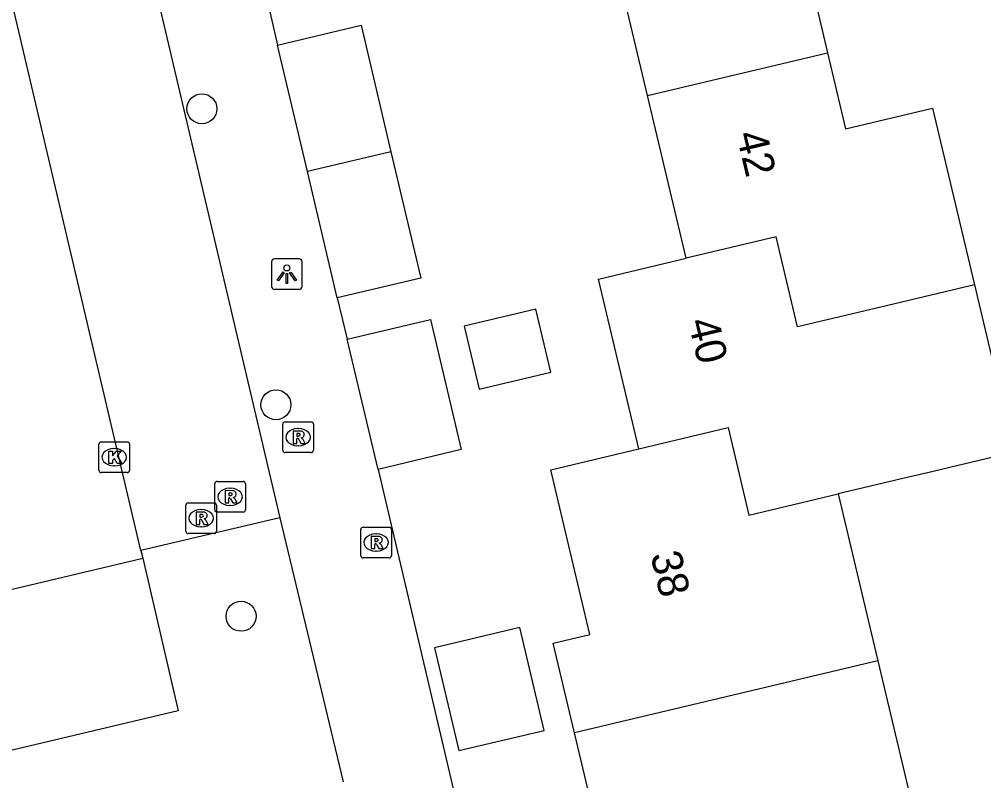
# Model space of a CAD drawing. Extents: x 158038 to 159242, y 380133 to 381214.
# Drawn here: x 159162.63 to 159194.08, y 380552.12 to 380576.94 of the extents above; entities that cross this region are included whole.
import ezdxf

# ---------------------------------------------------------------- set-up
doc = ezdxf.new("R2010")
doc.units = 0
for name, color, linetype in [('IMGEO_Boom', 7, 'Continuous'), ('IMGEO_Kolk', 7, 'Continuous'), ('IMGEO_Lichtpunt', 7, 'Continuous'), ('IMGEO_Pand', 7, 'Continuous'), ('IMGEO_Pand_nummerreeks', 7, 'Continuous'), ('IMGEO_Rijbaan_lokaal_open', 7, 'Continuous'), ('IMGEO_Rioolput', 7, 'Continuous'), ('IMGEO_Voetpad_open', 7, 'Continuous')]:
    doc.layers.add(name, color=color, linetype=linetype)

msp = doc.modelspace()

# ---------------------------------------------------------------- linework, layer by layer
at = {"layer": 'IMGEO_Boom'}
for centre in [(159168.588, 380574.025), (159171, 380564.374), (159169.864, 380557.479)]:
    msp.add_circle(centre, 0.489, dxfattribs=at)
at = {"layer": 'IMGEO_Kolk'}
for p, q in [((159165.229, 380562.238), (159165.229, 380563.09)), ((159165.304, 380563.164), (159166.156, 380563.164)), ((159166.23, 380563.09), (159166.23, 380562.238)), ((159165.717, 380562.944), (159165.742, 380562.944)), ((159166.156, 380562.164), (159165.304, 380562.164)), ((159165.74, 380562.384), (159165.715, 380562.384))]:
    msp.add_line(p, q, dxfattribs=at)
for points in [[(159165.229, 380562.238), (159165.229, 380563.09)], [(159165.304, 380563.164), (159166.156, 380563.164)], [(159166.23, 380563.09), (159166.23, 380562.238)], [(159165.55, 380562.864), (159165.673, 380562.864), (159165.673, 380562.713), (159165.803, 380562.864), (159165.967, 380562.864), (159165.821, 380562.713), (159165.974, 380562.464), (159165.822, 380562.464), (159165.737, 380562.628), (159165.673, 380562.561), (159165.673, 380562.464), (159165.55, 380562.464), (159165.55, 380562.864)], [(159166.156, 380562.164), (159165.304, 380562.164)]]:
    msp.add_lwpolyline(points, dxfattribs=at)
for centre, start, end in [((159165.306, 380563.088), 91.552, 178.448), ((159165.306, 380563.088), 91.552, 178.448), ((159166.154, 380563.088), 1.552, 88.448), ((159166.154, 380563.088), 1.552, 88.448), ((159165.306, 380562.24), 181.552, 268.448), ((159165.306, 380562.24), 181.552, 268.448), ((159166.154, 380562.24), 271.552, 358.448), ((159166.154, 380562.24), 271.552, 358.448)]:
    msp.add_arc(centre, 0.0765, start, end, dxfattribs=at)
for centre, major_axis, ratio, start_param, end_param in [((159165.716, 380562.664), (-0.387, 0.002), 0.722429, 4.712389, 7.853982), ((159165.741, 380562.664), (-0.39, 0.002), 0.717154, 1.570796, 4.712389)]:
    msp.add_ellipse(centre, major_axis=major_axis, ratio=ratio, start_param=start_param, end_param=end_param, dxfattribs=at)
at = {"layer": 'IMGEO_Lichtpunt'}
for p, q in [((159170.859, 380569.04), (159170.859, 380568.233)), ((159170.859, 380569.04), (159170.859, 380568.233)), ((159171.761, 380569.135), (159170.953, 380569.135)), ((159171.761, 380569.135), (159170.953, 380569.135)), ((159171.855, 380568.233), (159171.855, 380569.04)), ((159171.855, 380568.233), (159171.855, 380569.04)), ((159170.953, 380568.139), (159171.761, 380568.139)), ((159170.953, 380568.139), (159171.761, 380568.139))]:
    msp.add_line(p, q, dxfattribs=at)
for points in [[(159171.233, 380568.704), (159171.272, 380568.676), (159171.084, 380568.414), (159171.046, 380568.441), (159171.233, 380568.704)], [(159171.445, 380568.676), (159171.483, 380568.703), (159171.67, 380568.441), (159171.631, 380568.413), (159171.445, 380568.676)], [(159171.335, 380568.656), (159171.382, 380568.656), (159171.382, 380568.334), (159171.335, 380568.334), (159171.335, 380568.656)]]:
    msp.add_lwpolyline(points, dxfattribs=at)
msp.add_circle((159171.358, 380568.838), 0.0994, dxfattribs=at)
for centre, start, end in [((159170.953, 380569.04), 90, 180), ((159170.953, 380569.04), 90, 180), ((159171.761, 380569.04), 0, 90), ((159171.761, 380569.04), 0, 90), ((159170.953, 380568.233), 180, 270), ((159170.953, 380568.233), 180, 270), ((159171.761, 380568.233), 270, 0), ((159171.761, 380568.233), 270, 360)]:
    msp.add_arc(centre, 0.0946, start, end, dxfattribs=at)
at = {"layer": 'IMGEO_Pand'}
for points in [[(159187.019, 380584.344), (159189.78, 380585), (159191.134, 380579.298), (159188.331, 380578.632), (159188.992, 380575.85)], [(159183.118, 380574.455), (159181.857, 380579.761)], [(159171.053, 380576.105), (159173.778, 380576.749), (159174.752, 380572.625)], [(159172.027, 380571.981), (159171.053, 380576.105)], [(159183.118, 380574.455), (159188.992, 380575.85)], [(159188.992, 380575.85), (159189.58, 380573.375), (159192.412, 380574.048), (159193.78, 380568.287)], [(159184.378, 380569.15), (159183.118, 380574.455)], [(159174.752, 380572.625), (159172.027, 380571.981)], [(159174.752, 380572.625), (159175.727, 380568.501), (159173.002, 380567.857)], [(159173.002, 380567.857), (159172.027, 380571.981)], [(159193.78, 380568.287), (159190.952, 380567.615), (159188.013, 380566.917), (159187.317, 380569.848), (159184.378, 380569.15)], [(159182.835, 380562.94), (159181.521, 380568.471), (159184.378, 380569.15)], [(159193.78, 380568.287), (159195.076, 380562.829), (159192.248, 380562.157), (159191.633, 380562.011), (159189.341, 380561.466)], [(159177.141, 380566.941), (159177.627, 380564.883), (159179.961, 380565.435), (159179.475, 380567.492), (159177.141, 380566.941)], [(159173.32, 380566.509), (159176.044, 380567.157), (159177.047, 380562.911), (159174.341, 380562.261)], [(159174.341, 380562.261), (159173.32, 380566.509)], [(159182.835, 380562.94), (159185.748, 380563.633), (159186.428, 380560.774), (159189.341, 380561.466)], [(159180.739, 380553.678), (159180.045, 380556.602), (159181.242, 380556.886), (159179.966, 380562.258), (159182.835, 380562.94)], [(159189.341, 380561.466), (159190.633, 380556.027)], [(159176.174, 380556.447), (159176.97, 380553.098), (159179.749, 380553.758), (159178.953, 380557.107), (159176.174, 380556.447)], [(159190.633, 380556.027), (159180.739, 380553.678)], [(159190.633, 380556.027), (159191.873, 380550.808)], [(159186.778, 380546.315), (159183.893, 380545.63), (159182.609, 380551.032), (159181.434, 380550.753), (159180.739, 380553.678)]]:
    msp.add_lwpolyline(points, dxfattribs=at)
at = {"layer": 'IMGEO_Rijbaan_lokaal_open'}
for points in [[(159166.596, 380559.628), (159159.609, 380589.317)], [(159166.596, 380559.628), (159166.662, 380559.374)], [(159121.612, 380548.682), (159166.662, 380559.374)]]:
    msp.add_lwpolyline(points, dxfattribs=at)
at = {"layer": 'IMGEO_Rioolput'}
for p, q in [((159171.225, 380562.891), (159171.225, 380563.743)), ((159171.3, 380563.817), (159172.152, 380563.817)), ((159172.226, 380563.743), (159172.226, 380562.891)), ((159171.713, 380563.597), (159171.738, 380563.597)), ((159171.736, 380563.037), (159171.711, 380563.037)), ((159172.152, 380562.817), (159171.3, 380562.817)), ((159169.006, 380560.948), (159169.006, 380561.8)), ((159169.081, 380561.874), (159169.933, 380561.874)), ((159170.007, 380561.8), (159170.007, 380560.948)), ((159169.494, 380561.654), (159169.519, 380561.654)), ((159168.138, 380561.175), (159168.99, 380561.175)), ((159168.063, 380560.249), (159168.063, 380561.101)), ((159168.551, 380560.955), (159168.576, 380560.955)), ((159169.064, 380561.101), (159169.064, 380560.249)), ((159169.933, 380560.874), (159169.081, 380560.874)), ((159169.517, 380561.094), (159169.492, 380561.094)), ((159168.574, 380560.395), (159168.549, 380560.395)), ((159173.768, 380559.457), (159173.768, 380560.309)), ((159173.843, 380560.383), (159174.695, 380560.383)), ((159174.769, 380560.309), (159174.769, 380559.457)), ((159168.99, 380560.175), (159168.138, 380560.175)), ((159174.256, 380560.163), (159174.281, 380560.163)), ((159174.279, 380559.603), (159174.254, 380559.603)), ((159174.695, 380559.383), (159173.843, 380559.383))]:
    msp.add_line(p, q, dxfattribs=at)
for points in [[(159171.225, 380562.891), (159171.225, 380563.743)], [(159171.3, 380563.817), (159172.152, 380563.817)], [(159172.226, 380563.743), (159172.226, 380562.891)], [(159171.814, 380563.515), (159171.562, 380563.517), (159171.562, 380563.117)], [(159171.74, 380563.436), (159171.686, 380563.436), (159171.686, 380563.355)], [(159171.686, 380563.355), (159171.738, 380563.355)], [(159171.562, 380563.117), (159171.686, 380563.117), (159171.686, 380563.279), (159171.697, 380563.279)], [(159171.744, 380563.25), (159171.815, 380563.117), (159171.955, 380563.117), (159171.89, 380563.243)], [(159172.152, 380562.817), (159171.3, 380562.817)], [(159169.006, 380560.948), (159169.006, 380561.8)], [(159169.081, 380561.874), (159169.933, 380561.874)], [(159170.007, 380561.8), (159170.007, 380560.948)], [(159169.595, 380561.572), (159169.343, 380561.574), (159169.343, 380561.174)], [(159169.521, 380561.493), (159169.467, 380561.493), (159169.467, 380561.412)], [(159168.138, 380561.175), (159168.99, 380561.175)], [(159169.343, 380561.174), (159169.467, 380561.174), (159169.467, 380561.336), (159169.478, 380561.336)], [(159169.467, 380561.412), (159169.519, 380561.412)], [(159169.525, 380561.307), (159169.596, 380561.174), (159169.736, 380561.174), (159169.671, 380561.3)], [(159168.063, 380560.249), (159168.063, 380561.101)], [(159168.652, 380560.873), (159168.4, 380560.875), (159168.4, 380560.475)], [(159169.064, 380561.101), (159169.064, 380560.249)], [(159169.933, 380560.874), (159169.081, 380560.874)], [(159168.4, 380560.475), (159168.524, 380560.475), (159168.524, 380560.637), (159168.535, 380560.637)], [(159168.578, 380560.794), (159168.524, 380560.794), (159168.524, 380560.713)], [(159168.524, 380560.713), (159168.576, 380560.713)], [(159168.582, 380560.608), (159168.653, 380560.475), (159168.793, 380560.475), (159168.728, 380560.601)], [(159173.768, 380559.457), (159173.768, 380560.309)], [(159173.843, 380560.383), (159174.695, 380560.383)], [(159174.769, 380560.309), (159174.769, 380559.457)], [(159168.99, 380560.175), (159168.138, 380560.175)], [(159174.357, 380560.081), (159174.105, 380560.083), (159174.105, 380559.683)], [(159174.283, 380560.002), (159174.229, 380560.002), (159174.229, 380559.921)], [(159174.229, 380559.921), (159174.281, 380559.921)], [(159174.105, 380559.683), (159174.229, 380559.683), (159174.229, 380559.845), (159174.24, 380559.845)], [(159174.287, 380559.816), (159174.358, 380559.683), (159174.498, 380559.683), (159174.433, 380559.809)], [(159174.695, 380559.383), (159173.843, 380559.383)]]:
    msp.add_lwpolyline(points, dxfattribs=at)
for centre, radius, start, end in [((159171.302, 380563.741), 0.0765, 91.552, 178.448), ((159171.302, 380563.741), 0.0765, 91.552, 178.448), ((159172.15, 380563.741), 0.0765, 1.552, 88.448), ((159172.15, 380563.741), 0.0765, 1.552, 88.448), ((159171.722, 380563.544), 0.19, 274.7715, 282.9687), ((159171.746, 380563.34), 0.0964, 77.0061, 93.1865), ((159171.76, 380563.397), 0.0378, 276.6634, 79.6772), ((159171.813, 380563.405), 0.109, 350.3612, 89.416), ((159171.811, 380563.405), 0.112, 277.5842, 350.9817), ((159171.696, 380563.226), 0.0533, 26.0293, 88.6989), ((159171.795, 380563.19), 0.108, 29.5134, 73.7905), ((159171.302, 380562.893), 0.0765, 181.552, 268.448), ((159171.302, 380562.893), 0.0765, 181.552, 268.448), ((159172.15, 380562.893), 0.0765, 271.552, 358.448), ((159172.15, 380562.893), 0.0765, 271.552, 358.448), ((159169.083, 380561.798), 0.0765, 91.552, 178.448), ((159169.083, 380561.798), 0.0765, 91.552, 178.448), ((159169.931, 380561.798), 0.0765, 1.552, 88.448), ((159169.931, 380561.798), 0.0765, 1.552, 88.448), ((159169.527, 380561.397), 0.0964, 77.0061, 93.1865), ((159169.541, 380561.454), 0.0378, 276.6634, 79.6772), ((159169.594, 380561.462), 0.109, 350.3612, 89.416), ((159168.14, 380561.099), 0.0765, 91.552, 178.448), ((159168.14, 380561.099), 0.0765, 91.552, 178.448), ((159168.988, 380561.099), 0.0765, 1.552, 88.448), ((159168.988, 380561.099), 0.0765, 1.552, 88.448), ((159169.477, 380561.283), 0.0533, 26.0293, 88.6989), ((159169.503, 380561.601), 0.19, 274.7715, 282.9687), ((159169.592, 380561.462), 0.112, 277.5842, 350.9817), ((159169.576, 380561.247), 0.108, 29.5134, 73.7905), ((159168.651, 380560.763), 0.109, 350.3612, 89.416), ((159169.083, 380560.95), 0.0765, 181.552, 268.448), ((159169.083, 380560.95), 0.0765, 181.552, 268.448), ((159169.931, 380560.95), 0.0765, 271.552, 358.448), ((159169.931, 380560.95), 0.0765, 271.552, 358.448), ((159168.534, 380560.584), 0.0533, 26.0293, 88.6989), ((159168.56, 380560.902), 0.19, 274.7715, 282.9687), ((159168.584, 380560.698), 0.0964, 77.0061, 93.1865), ((159168.598, 380560.755), 0.0378, 276.6634, 79.6772), ((159168.649, 380560.763), 0.112, 277.5842, 350.9817), ((159168.633, 380560.548), 0.108, 29.5134, 73.7905), ((159168.14, 380560.251), 0.0765, 181.552, 268.448), ((159168.14, 380560.251), 0.0765, 181.552, 268.448), ((159168.988, 380560.251), 0.0765, 271.552, 358.448), ((159168.988, 380560.251), 0.0765, 271.552, 358.448), ((159173.845, 380560.307), 0.0765, 91.552, 178.448), ((159173.845, 380560.307), 0.0765, 91.552, 178.448), ((159174.693, 380560.307), 0.0765, 1.552, 88.448), ((159174.693, 380560.307), 0.0765, 1.552, 88.448), ((159174.265, 380560.11), 0.19, 274.7715, 282.9687), ((159174.289, 380559.906), 0.0964, 77.0061, 93.1865), ((159174.303, 380559.963), 0.0378, 276.6634, 79.6772), ((159174.356, 380559.971), 0.109, 350.3612, 89.416), ((159174.354, 380559.971), 0.112, 277.5842, 350.9817), ((159174.239, 380559.792), 0.0533, 26.0293, 88.6989), ((159174.338, 380559.756), 0.108, 29.5134, 73.7905), ((159173.845, 380559.459), 0.0765, 181.552, 268.448), ((159173.845, 380559.459), 0.0765, 181.552, 268.448), ((159174.693, 380559.459), 0.0765, 271.552, 358.448), ((159174.693, 380559.459), 0.0765, 271.552, 358.448)]:
    msp.add_arc(centre, radius, start, end, dxfattribs=at)
for centre, major_axis, ratio, start_param, end_param in [((159171.712, 380563.317), (-0.387, 0.002), 0.722429, 4.712389, 7.853982), ((159171.737, 380563.317), (-0.39, 0.002), 0.717154, 1.570796, 4.712389), ((159169.493, 380561.374), (-0.387, 0.002), 0.722429, 4.712389, 7.853982), ((159169.518, 380561.374), (-0.39, 0.002), 0.717154, 1.570796, 4.712389), ((159168.55, 380560.675), (-0.387, 0.002), 0.722429, 4.712389, 7.853982), ((159168.575, 380560.675), (-0.39, 0.002), 0.717154, 1.570796, 4.712389), ((159174.255, 380559.883), (-0.387, 0.002), 0.722429, 4.712389, 7.853982), ((159174.28, 380559.883), (-0.39, 0.002), 0.717154, 1.570796, 4.712389)]:
    msp.add_ellipse(centre, major_axis=major_axis, ratio=ratio, start_param=start_param, end_param=end_param, dxfattribs=at)
at = {"layer": 'IMGEO_Voetpad_open'}
for points in [[(159164.136, 380590.403), (159171.132, 380560.689)], [(159170.772, 380577.329), (159171.053, 380576.105)], [(159173.002, 380567.857), (159173.32, 380566.509)], [(159174.341, 380562.261), (159177.599, 380548.385), (159178.598, 380544.151), (159178.839, 380543.129)], [(159171.132, 380560.689), (159166.596, 380559.628)], [(159171.132, 380560.689), (159173.191, 380552.075)], [(159166.662, 380559.374), (159167.813, 380554.395), (159122.79, 380543.718), (159121.612, 380548.682)]]:
    msp.add_lwpolyline(points, dxfattribs=at)

# ---------------------------------------------------------------- texts
at = {"layer": 'IMGEO_Pand_nummerreeks'}
for s, rotation, p in [('42', 283.3648, (159186.008, 380573.192)), ('40', 283.3612, (159184.439, 380567.089)), ('38', 283.2879, (159183.21, 380559.482))]:
    msp.add_text(s, height=1, rotation=rotation, dxfattribs=at).set_placement(p)

doc.saveas('drawing.dxf')
